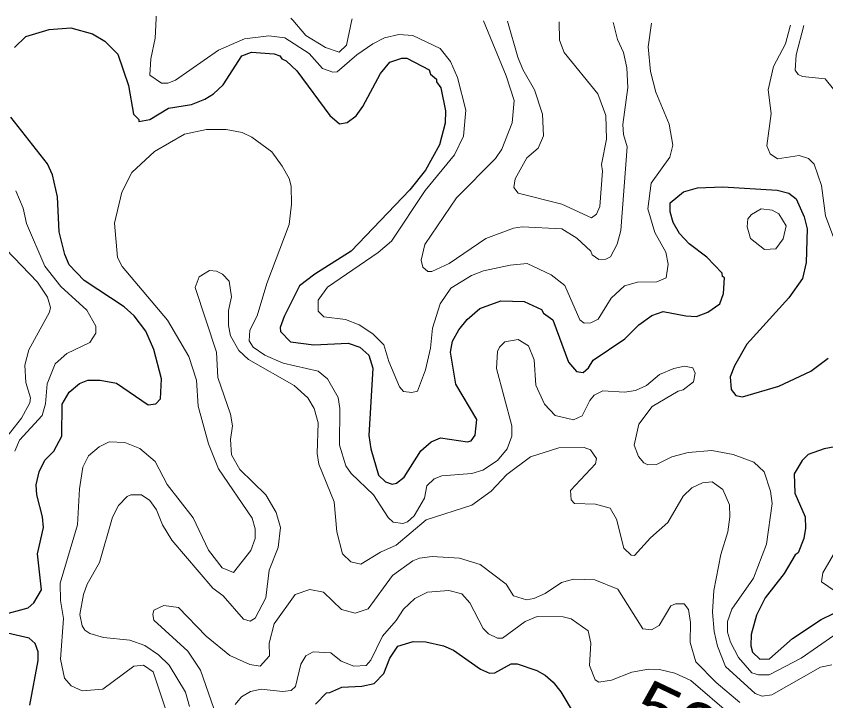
# Model space of a CAD drawing. Extents: x 673.3 to 698.5, y 6984.3 to 7012.3.
# Drawn here: x 675.968 to 677.291, y 7011.165 to 7012.283 of the extents above; entities that cross this region are included whole.
import ezdxf
from ezdxf.enums import TextEntityAlignment as Align

# ---------------------------------------------------------------- set-up
doc = ezdxf.new("R2010")
doc.units = 0
doc.header["$LTSCALE"] = 0.032
doc.layers.add('1', color=7, linetype='Continuous', lineweight=25)
doc.layers.add('2', color=7, linetype='Continuous', lineweight=13)
doc.layers.add('61', color=7, linetype='Continuous')

msp = doc.modelspace()

# ---------------------------------------------------------------- linework, layer by layer
at = {"layer": '1'}
for points in [[(675.9648, 7012.2321), (675.9832, 7012.2505), (676.0214, 7012.262), (676.0572, 7012.2645), (676.0925, 7012.2548), (676.1126, 7012.2425), (676.134, 7012.2214), (676.1515, 7012.17), (676.1594, 7012.1235), (676.1684, 7012.1148), (676.1684, 7012.1116), (676.1859, 7012.1147), (676.2169, 7012.1333), (676.254, 7012.139), (676.276, 7012.1477), (676.2903, 7012.1566), (676.3062, 7012.1714), (676.3367, 7012.219), (676.3521, 7012.2245), (676.3895, 7012.2221), (676.3989, 7012.2189), (676.4017, 7012.214)], [(676.4017, 7012.214), (676.409, 7012.2107), (676.4263, 7012.1942), (676.4805, 7012.1214), (676.4962, 7012.1075), (676.5089, 7012.11), (676.5235, 7012.1209), (676.5344, 7012.1358), (676.5633, 7012.1897), (676.5788, 7012.2083), (676.598, 7012.2148), (676.6061, 7012.2148), (676.6426, 7012.196), (676.6453, 7012.1888), (676.6547, 7012.1808), (676.655, 7012.176), (676.6622, 7012.1662), (676.6696, 7012.1288), (676.6688, 7012.1089), (676.6599, 7012.0734), (676.6368, 7012.0317), (676.6115, 7011.9996), (676.5155, 7011.8994), (676.4557, 7011.8618), (676.4311, 7011.8426), (676.4056, 7011.7926), (676.3993, 7011.775), (676.3995, 7011.7683), (676.4159, 7011.7514), (676.454, 7011.7466), (676.5103, 7011.7489), (676.5295, 7011.7424), (676.5441, 7011.7294), (676.5506, 7011.7085), (676.5443, 7011.5981), (676.5475, 7011.5763), (676.5598, 7011.5332), (676.5717, 7011.5227), (676.5825, 7011.5186), (676.5896, 7011.5201), (676.6021, 7011.5301), (676.629, 7011.573), (676.6461, 7011.5877), (676.6615, 7011.5943), (676.7058, 7011.5878), (676.7113, 7011.5896), (676.7183, 7011.5989), (676.7206, 7011.6242), (676.6864, 7011.6819), (676.6779, 7011.7346), (676.6812, 7011.7525), (676.6912, 7011.7711), (676.7052, 7011.7878), (676.7259, 7011.8059), (676.7602, 7011.8181), (676.7983, 7011.8173), (676.8267, 7011.8043), (676.8297, 7011.7984), (676.845, 7011.7874), (676.8707, 7011.7183), (676.8839, 7011.7027), (676.8946, 7011.701), (676.9032, 7011.7089), (676.9109, 7011.7215), (676.9629, 7011.7562), (676.9859, 7011.7793), (677.0069, 7011.7945), (677.0255, 7011.801), (677.0625, 7011.7937), (677.0801, 7011.793), (677.0983, 7011.7996), (677.1181, 7011.8132), (677.124, 7011.8302), (677.1257, 7011.8562), (677.1227, 7011.8581), (677.1221, 7011.8634), (677.0966, 7011.8896), (677.0682, 7011.9116), (677.0523, 7011.9284), (677.0418, 7011.9464), (677.037, 7011.9636), (677.037, 7011.9783), (677.0585, 7011.9966), (677.0817, 7012.003), (677.1229, 7012.0048), (677.212, 7011.999), (677.2312, 7011.9942), (677.2431, 7011.9848), (677.2561, 7011.9555), (677.2608, 7011.936), (677.2592, 7011.8809), (677.2532, 7011.855), (677.231, 7011.8233), (677.1624, 7011.7473), (677.1423, 7011.7122), (677.1349, 7011.6943), (677.1367, 7011.6735), (677.1443, 7011.6637), (677.1554, 7011.6612), (677.2146, 7011.6787)], [(675.9428, 7011.3044), (675.9871, 7011.3166), (675.9963, 7011.3249), (676.0091, 7011.3462), (676.0026, 7011.4047), (676.0124, 7011.4479), (676.0108, 7011.4655), (676.0011, 7011.5011), (676.0003, 7011.5176), (676.0053, 7011.5391), (676.0143, 7011.5582), (676.0293, 7011.5728), (676.0425, 7011.597), (676.0426, 7011.6493), (676.0543, 7011.6692), (676.0711, 7011.683), (676.0847, 7011.6886), (676.1047, 7011.6886), (676.1316, 7011.6836), (676.1832, 7011.6482), (676.1959, 7011.6499), (676.2036, 7011.6583), (676.2054, 7011.6911), (676.1925, 7011.7389), (676.1796, 7011.7685), (676.1606, 7011.7937), (676.1444, 7011.8084), (676.0787, 7011.8516), (676.054, 7011.8771), (676.0471, 7011.8939), (676.0377, 7011.9311), (676.0353, 7011.9881), (676.027, 7012.0245), (676.0187, 7012.0424), (675.9589, 7012.1185)], [(677.2146, 7011.6787), (677.2668, 7011.7035), (677.2954, 7011.7249)], [(677.3062, 7011.5795), (677.2889, 7011.5764), (677.2625, 7011.5673), (677.2527, 7011.5575), (677.2398, 7011.5356), (677.2408, 7011.5039), (677.2575, 7011.4655), (677.2583, 7011.4469), (677.2553, 7011.43), (677.2462, 7011.4064), (677.2412, 7011.4033), (677.2234, 7011.3727), (677.192, 7011.3329), (677.1779, 7011.3048), (677.1696, 7011.2731), (677.1689, 7011.2544), (677.1715, 7011.244), (677.1833, 7011.2329), (677.1991, 7011.2334), (677.2371, 7011.2665), (677.2836, 7011.2978), (677.3038, 7011.3074)], [(675.9897, 7011.1578), (676.0034, 7011.2307), (676.0034, 7011.2445), (675.9987, 7011.2584), (675.9888, 7011.2668), (675.9461, 7011.2769)], [(676.4572, 7011.1593), (676.475, 7011.1779), (676.4804, 7011.1781), (676.5003, 7011.187), (676.5325, 7011.1888), (676.5529, 7011.1931), (676.5687, 7011.2093), (676.5786, 7011.2346), (676.5915, 7011.2538), (676.6168, 7011.2618), (676.6373, 7011.2613), (676.6661, 7011.2547), (676.6824, 7011.2475), (676.7269, 7011.2162), (676.7413, 7011.2099), (676.7501, 7011.2102), (676.7772, 7011.2253), (676.7869, 7011.2253), (676.819, 7011.2141), (676.8323, 7011.2068), (676.8457, 7011.195), (676.8579, 7011.1795), (676.8802, 7011.1426)]]:
    msp.add_lwpolyline(points, dxfattribs=at)
at = {"layer": '2'}
for points in [[(676.1965, 7012.2835), (676.1963, 7012.2796), (676.1949, 7012.2478), (676.1877, 7012.2138), (676.186, 7012.1874), (676.205, 7012.1741), (676.2153, 7012.1742), (676.2282, 7012.179), (676.2985, 7012.2282), (676.341, 7012.2466), (676.3807, 7012.2514), (676.4066, 7012.2483), (676.4468, 7012.2227), (676.4685, 7012.1978), (676.4853, 7012.1921), (676.4924, 7012.1924), (676.5246, 7012.2204), (676.551, 7012.2386), (676.57, 7012.248), (676.5931, 7012.2538), (676.616, 7012.2522), (676.6608, 7012.2308), (676.6775, 7012.2094), (676.6892, 7012.1835), (676.703, 7012.1301), (676.6988, 7012.0875), (676.6842, 7012.0569), (676.6362, 7011.9988), (676.5814, 7011.9157), (676.5592, 7011.8973), (676.4767, 7011.8408), (676.4612, 7011.8192), (676.4613, 7011.8012), (676.4707, 7011.7923), (676.5058, 7011.7878), (676.5282, 7011.7789), (676.551, 7011.7642), (676.5685, 7011.7465), (676.577, 7011.719), (676.5945, 7011.678), (676.6011, 7011.67), (676.6147, 7011.6684), (676.6239, 7011.6709), (676.6367, 7011.7056), (676.6451, 7011.7408), (676.6485, 7011.7737), (676.6611, 7011.8135), (676.6784, 7011.8391), (676.7118, 7011.8596), (676.7318, 7011.8671), (676.7752, 7011.8768), (676.8032, 7011.8791), (676.8421, 7011.8607), (676.8648, 7011.8435), (676.8892, 7011.7871), (676.8964, 7011.7816), (676.9073, 7011.7824), (676.9192, 7011.7886), (676.9405, 7011.8228), (676.9621, 7011.8426), (676.9834, 7011.849), (677.0149, 7011.8492), (677.0305, 7011.856), (677.0337, 7011.8781), (677.03, 7011.8977), (677.0116, 7011.9302), (677.0003, 7011.9685), (677.0059, 7012.0108), (677.0366, 7012.0529), (677.041, 7012.0725), (677.0353, 7012.107), (677.0133, 7012.1594), (677.0049, 7012.1932), (677.001, 7012.2336), (677.0064, 7012.2721)], [(676.4169, 7012.2804), (676.4199, 7012.2769), (676.4412, 7012.252), (676.4732, 7012.2323), (676.4955, 7012.2247), (676.5076, 7012.2362), (676.5166, 7012.2776), (676.5169, 7012.279)], [(676.9438, 7012.273), (676.9441, 7012.2717), (676.9506, 7012.2453), (676.9605, 7012.2241), (676.966, 7012.1991), (676.9676, 7012.1669), (676.9596, 7012.1063), (676.9605, 7012.0904), (676.9668, 7012.0698), (676.9562, 7011.9331), (676.95, 7011.9108), (676.9396, 7011.8905), (676.9316, 7011.8865), (676.9202, 7011.886), (676.9094, 7011.8936), (676.907, 7011.8993), (676.8844, 7011.9209), (676.8599, 7011.9358), (676.7947, 7011.9395), (676.7805, 7011.937), (676.7356, 7011.9204), (676.6758, 7011.8791), (676.6471, 7011.8664), (676.6407, 7011.8662), (676.6324, 7011.8733), (676.6298, 7011.885), (676.6356, 7011.9105), (676.6873, 7011.9866), (676.7515, 7012.051), (676.7614, 7012.0662), (676.7788, 7012.1093), (676.782, 7012.1455), (676.7687, 7012.1863), (676.7316, 7012.2759), (676.7316, 7012.276)], [(676.7712, 7012.2754), (676.7712, 7012.2754), (676.7877, 7012.2167), (676.7961, 7012.1964), (676.8153, 7012.163), (676.8284, 7012.1236), (676.83, 7012.0878), (676.8209, 7012.068), (676.8025, 7012.052), (676.7834, 7012.0179), (676.7812, 7012.0034), (676.7885, 7011.9942), (676.8597, 7011.9763), (676.9085, 7011.9541), (676.9164, 7011.9601), (676.922, 7011.9724), (676.9261, 7012.0304), (676.9246, 7012.0413), (676.9326, 7012.0828), (676.9319, 7012.1213), (676.9185, 7012.1566), (676.8636, 7012.2244), (676.8562, 7012.2442), (676.8554, 7012.2742)], [(677.2334, 7012.2688), (677.233, 7012.2673), (677.2255, 7012.2384), (677.206, 7012.2015), (677.1974, 7012.1634), (677.2022, 7012.1245), (677.195, 7012.0715), (677.2006, 7012.0587), (677.2125, 7012.0503), (677.2477, 7012.0558), (677.2629, 7012.051), (677.2722, 7012.0415), (677.2843, 7012.007), (677.2909, 7011.9574), (677.3064, 7011.9164)], [(677.4438, 7012.2659), (677.4439, 7012.2646), (677.4473, 7012.1953), (677.4384, 7012.1546), (677.4261, 7012.1301), (677.4113, 7012.0757), (677.3788, 7012.0061), (677.3637, 7011.9662), (677.3439, 7011.9429), (677.3244, 7011.9463), (677.3141, 7011.9595), (677.3104, 7011.9732), (677.3049, 7012.0573), (677.3106, 7012.1195), (677.308, 7012.1548), (677.304, 7012.1644), (677.2905, 7012.181), (677.2532, 7012.1847), (677.2463, 7012.1881), (677.2414, 7012.1952), (677.2427, 7012.2202), (677.2554, 7012.2685)], [(676.0401, 7011.3287), (676.0393, 7011.3567), (676.0678, 7011.4522), (676.071, 7011.5112), (676.0767, 7011.5465), (676.0861, 7011.5652), (676.1034, 7011.5799), (676.1198, 7011.5878), (676.1452, 7011.5868), (676.1699, 7011.577), (676.1946, 7011.556), (676.2146, 7011.518), (676.2569, 7011.4637), (676.2819, 7011.411), (676.3046, 7011.3821), (676.3227, 7011.3746), (676.3512, 7011.4102), (676.3585, 7011.4297), (676.3585, 7011.446), (676.3533, 7011.4629), (676.2983, 7011.5438), (676.2818, 7011.5847), (676.2649, 7011.646), (676.2624, 7011.6887), (676.2498, 7011.7272), (676.215, 7011.7867), (676.1407, 7011.8744), (676.133, 7011.8894), (676.1281, 7011.9454), (676.1406, 7011.9959), (676.1567, 7012.0278), (676.1935, 7012.0626), (676.2427, 7012.0907), (676.279, 7012.0984), (676.311, 7012.0984), (676.3371, 7012.0935), (676.3531, 7012.0857), (676.3854, 7012.0616), (676.4027, 7012.0386), (676.4138, 7012.018), (676.4171, 7012.0057), (676.4179, 7011.9764), (676.4139, 7011.9429), (676.3772, 7011.8467), (676.3615, 7011.794), (676.3497, 7011.7704), (676.3485, 7011.7532), (676.3549, 7011.7428), (676.3741, 7011.7294), (676.4041, 7011.7167), (676.4611, 7011.7033), (676.4768, 7011.6909), (676.4938, 7011.6604), (676.497, 7011.6426), (676.4962, 7011.5825), (676.5066, 7011.5489), (676.5154, 7011.5361), (676.5517, 7011.5012), (676.5759, 7011.464), (676.5839, 7011.4565), (676.5998, 7011.4542), (676.6073, 7011.457), (676.6181, 7011.4669), (676.6354, 7011.4958), (676.6388, 7011.516), (676.6509, 7011.5272), (676.6637, 7011.5324), (676.7126, 7011.5363), (676.7306, 7011.5417), (676.7544, 7011.5573), (676.7705, 7011.5764), (676.7778, 7011.597), (676.7779, 7011.6138), (676.7528, 7011.7079), (676.7547, 7011.7353), (676.7578, 7011.7427), (676.7667, 7011.7514), (676.7885, 7011.7554), (676.8055, 7011.7448), (676.8144, 7011.7219), (676.8174, 7011.6805), (676.8317, 7011.6497), (676.8488, 7011.6312), (676.8789, 7011.6236), (676.8929, 7011.6303), (676.9057, 7011.6555), (676.9129, 7011.664), (676.927, 7011.6714), (676.9623, 7011.6691), (676.98, 7011.6718), (676.9981, 7011.6802), (677.0193, 7011.6977), (677.0429, 7011.7075), (677.0605, 7011.7114), (677.074, 7011.7091), (677.0776, 7011.7003), (677.0749, 7011.6861), (677.0582, 7011.6729), (677.0502, 7011.6707), (677.0077, 7011.6455)], [(675.967, 7011.9983), (675.9792, 7011.97), (675.9847, 7011.9447), (676.0147, 7011.8751), (676.0405, 7011.8415), (676.083, 7011.8029), (676.098, 7011.7768), (676.0979, 7011.7653), (676.0882, 7011.7501), (676.0502, 7011.732), (676.0315, 7011.7152), (676.0182, 7011.6825), (676.0157, 7011.6502), (676.0103, 7011.631), (675.9729, 7011.5906), (675.9656, 7011.5727)], [(675.9461, 7011.5887), (675.9765, 7011.6268), (675.9897, 7011.6515), (675.9911, 7011.6596), (675.9832, 7011.6851), (675.9816, 7011.7134), (675.9882, 7011.7382), (676.0221, 7011.7996), (676.0237, 7011.8076), (676.0188, 7011.8242), (676.0022, 7011.8488), (675.9504, 7011.9028)], [(676.8741, 7011.5084), (676.9149, 7011.5519), (676.9163, 7011.5607), (676.9066, 7011.5746), (676.8963, 7011.5786), (676.855, 7011.5779), (676.8087, 7011.5636), (676.7701, 7011.5343), (676.7442, 7011.5073), (676.7128, 7011.4843), (676.6381, 7011.4603), (676.5891, 7011.4189), (676.5632, 7011.4074), (676.5313, 7011.3879), (676.5148, 7011.3916), (676.5011, 7011.4047), (676.4921, 7011.4408), (676.4873, 7011.4897), (676.4625, 7011.5512), (676.4595, 7011.5686), (676.4611, 7011.619), (676.4549, 7011.6425), (676.4444, 7011.6599), (676.4219, 7011.6799), (676.3476, 7011.7223), (676.3315, 7011.737), (676.3181, 7011.7614), (676.3145, 7011.7783), (676.3149, 7011.8023), (676.3195, 7011.825), (676.3161, 7011.8504), (676.3049, 7011.8621), (676.295, 7011.867), (676.2839, 7011.8678), (676.2669, 7011.8576), (676.26, 7011.84), (676.295, 7011.7343), (676.2975, 7011.6933), (676.3179, 7011.633), (676.3211, 7011.6142), (676.3179, 7011.5915), (676.3194, 7011.5669), (676.3335, 7011.5428), (676.376, 7011.5012), (676.3926, 7011.4724), (676.3999, 7011.4479), (676.3959, 7011.4152), (676.3811, 7011.3782), (676.3756, 7011.3331), (676.3586, 7011.2997), (676.3501, 7011.2946), (676.339, 7011.298), (676.306, 7011.3365), (676.2893, 7011.349), (676.2221, 7011.427), (676.207, 7011.4525), (676.1972, 7011.4769), (676.186, 7011.4922), (676.1725, 7011.5013), (676.1552, 7011.5014), (676.1489, 7011.4986), (676.135, 7011.4839), (676.1252, 7011.4646), (676.1037, 7011.3909), (676.0834, 7011.3551), (676.0775, 7011.3385), (676.0719, 7011.3056), (676.0756, 7011.2871), (676.0797, 7011.2804), (676.0881, 7011.2749), (676.1104, 7011.2682), (676.1533, 7011.2636), (676.178, 7011.2553), (676.2005, 7011.2398), (676.2176, 7011.2229), (676.2445, 7011.1789), (676.2508, 7011.1552)], [(677.0077, 7011.6455), (676.9855, 7011.6168), (676.9783, 7011.5826), (676.985, 7011.564), (676.9938, 7011.5538), (677.0006, 7011.5503), (677.0146, 7011.551), (677.0394, 7011.5632), (677.0664, 7011.5705), (677.105, 7011.5739), (677.14, 7011.5674), (677.1735, 7011.5547), (677.1908, 7011.5388), (677.2012, 7011.5074), (677.2038, 7011.4874), (677.1943, 7011.4209), (677.1731, 7011.3649), (677.138, 7011.3144), (677.1306, 7011.2945), (677.1306, 7011.2766), (677.1353, 7011.2606), (677.1489, 7011.2353), (677.1704, 7011.2103), (677.1814, 7011.2072), (677.1987, 7011.2073), (677.2509, 7011.2342), (677.3046, 7011.2713)], [(677.3011, 7011.2235), (677.2826, 7011.2199), (677.2033, 7011.1746), (677.1874, 7011.1724), (677.176, 7011.1767), (677.1274, 7011.2208), (677.1141, 7011.2541), (677.1086, 7011.2779), (677.1062, 7011.3098), (677.1084, 7011.3448), (677.12, 7011.404), (677.1313, 7011.4411), (677.1346, 7011.4652), (677.1337, 7011.4852), (677.1232, 7011.5101), (677.1056, 7011.5226), (677.0898, 7011.5209), (677.0722, 7011.5129), (677.058, 7011.4992), (677.033, 7011.4561), (677.0047, 7011.4308), (676.9788, 7011.4021), (676.9732, 7011.4028), (676.9611, 7011.414), (676.9494, 7011.4613), (676.9389, 7011.4793), (676.9149, 7011.486), (676.8807, 7011.4873), (676.8751, 7011.493), (676.8741, 7011.5084)], [(677.3039, 7011.4037), (677.2865, 7011.3738), (677.2845, 7011.3593), (677.3053, 7011.3449)], [(676.5433, 7011.315), (676.5831, 7011.3693), (676.6162, 7011.3932), (676.6273, 7011.3979), (676.6478, 7011.4004), (676.6924, 7011.3979), (676.726, 7011.3876), (676.7688, 7011.3551), (676.781, 7011.3363), (676.8022, 7011.3296), (676.814, 7011.3317), (676.8325, 7011.3402), (676.8591, 7011.3579), (676.879, 7011.3636), (676.9136, 7011.3622), (676.9514, 7011.3474), (676.9922, 7011.2825), (677.0064, 7011.2808), (677.0187, 7011.2879), (677.0379, 7011.3197), (677.0457, 7011.3231), (677.0597, 7011.3229), (677.0671, 7011.3138), (677.0703, 7011.2926), (677.0695, 7011.26), (677.0789, 7011.2283), (677.1121, 7011.1948), (677.1507, 7011.162)], [(676.2996, 7011.1273), (676.2688, 7011.215), (676.2483, 7011.246), (676.1927, 7011.2967), (676.1908, 7011.3059), (676.1929, 7011.313), (676.2091, 7011.3205), (676.233, 7011.3172), (676.2782, 7011.2701), (676.3168, 7011.2387), (676.3498, 7011.2239), (676.3663, 7011.2213), (676.382, 7011.2382), (676.3814, 7011.259), (676.3892, 7011.2907), (676.4235, 7011.3383), (676.4478, 7011.3465), (676.4703, 7011.3421), (676.4993, 7011.3139), (676.5219, 7011.3077), (676.5433, 7011.315)], [(677.1365, 7011.1413), (677.0709, 7011.198), (677.0448, 7011.2096), (677.0192, 7011.2156), (677.0016, 7011.2163), (676.9745, 7011.2115), (676.941, 7011.1983), (676.9204, 7011.1953), (676.9142, 7011.1992), (676.9051, 7011.2223), (676.9074, 7011.259), (676.9026, 7011.2788), (676.8753, 7011.2986), (676.8618, 7011.3018), (676.8195, 7011.3026), (676.8, 7011.2945), (676.7625, 7011.2669), (676.7544, 7011.2669), (676.7401, 7011.274), (676.7313, 7011.2826), (676.7093, 7011.3246), (676.6965, 7011.3393), (676.6751, 7011.345), (676.6404, 7011.3424), (676.6194, 7011.3319), (676.6007, 7011.3145), (676.589, 7011.2962), (676.5664, 7011.2704), (676.5475, 7011.2313), (676.54, 7011.2222), (676.5197, 7011.2213), (676.4989, 7011.2292), (676.4819, 7011.2432), (676.4531, 7011.2448), (676.441, 7011.2383), (676.4328, 7011.2247), (676.4242, 7011.1878), (676.4174, 7011.1816), (676.4031, 7011.1798), (676.3679, 7011.1838), (676.3505, 7011.1797), (676.3362, 7011.1711), (676.3256, 7011.1586)], [(676.2195, 7011.1289), (676.1916, 7011.2122), (676.1758, 7011.2228), (676.1601, 7011.2212), (676.1094, 7011.1838), (676.0755, 7011.1809), (676.0577, 7011.1893), (676.0465, 7011.2015), (676.0402, 7011.2326), (676.045, 7011.2994), (676.0401, 7011.3287)]]:
    msp.add_lwpolyline(points, dxfattribs=at)
msp.add_lwpolyline([(677.1912, 7011.9021), (677.2095, 7011.9031), (677.2217, 7011.9194), (677.2265, 7011.9411), (677.2144, 7011.9606), (677.2036, 7011.9664), (677.1855, 7011.9688), (677.17, 7011.9592), (677.164, 7011.9522), (677.163, 7011.9391), (677.1681, 7011.92)], close=True, dxfattribs=at)

# ---------------------------------------------------------------- texts
at = {"layer": '61', "width": 1.15}
msp.add_text('500', height=0.08, rotation=334.622, dxfattribs=at).set_placement((677.0609, 7011.086), align=Align.CENTER)

doc.saveas('drawing.dxf')
